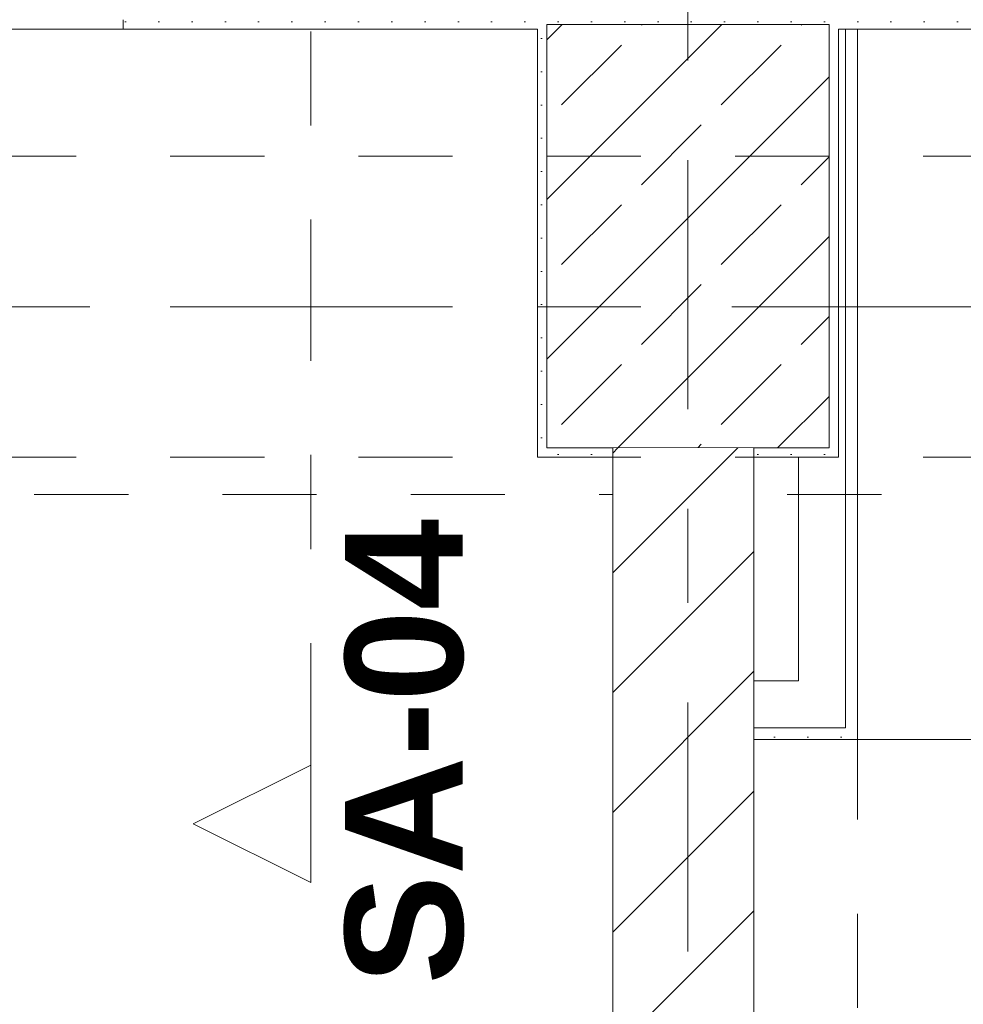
# Model space of a CAD drawing. Header units: metres. Extents: x -4 to 99, y -11 to 17.
# Tile 366 of 656: x 32.22 to 33.22, y 12.41 to 13.45. Entities that reach past the tile are written whole.
import ezdxf

# ---------------------------------------------------------------- set-up
doc = ezdxf.new("R2010")
doc.units = ezdxf.units.M
doc.header["$MEASUREMENT"] = 0
for name, pattern in [('Achse', [0.2, 0.1, -0.05, 0, -0.05]), ('Schnittlinie', [0.3, 0.15, -0.075, 0, -0.075]), ('Strichlinie doppelt', [0.546806, 0.264583, -0.105833, 0.070556, -0.105833]), ('Strichlinie eng', [0.115, 0.075, -0.04]), ('Untersicht', [0.1, 0.075, -0.025]), ('Wipeout_Contour', [1, 0, -1])]:
    doc.linetypes.add(name, pattern=pattern)
for name, color, linetype in [('152 - Bemaßung_ Beschriftung.Ausbau', 7, 'Continuous'), ('203 - Marker.Schnitt - Ausbaudetail SA', 7, 'Continuous'), ('451 - Universal.Achsen Raster', 7, 'Continuous'), ('604 - Struktur.Wand Aussen', 7, 'Continuous'), ('605 - Struktur.Wand Innen', 7, 'Continuous'), ('607 - Struktur.Stütze', 7, 'Continuous'), ('608 - Struktur.Träger', 7, 'Continuous'), ('650 - Abdeckung.Fußboden Aufbau', 7, 'Continuous'), ('Neubau_606 - Struktur.Wand Innen Ausbau', 7, 'Continuous'), ('Neubau_653 - Abdeckung.TB Verkofferung', 7, 'Continuous'), ('Neubau_701 - Einrichtung.Möbel', 7, 'Continuous')]:
    doc.layers.add(name, color=color, linetype=linetype)
doc.styles.add('ERSTELLTER_STIL_1', font='txt')
doc.styles.add('ERSTELLTER_STIL_2', font='txt')
doc.dimstyles.new('ERSTELLTER_STIL__2', dxfattribs={"dimtxt": 0.1, "dimasz": 0.0532, "dimexe": 0.18, "dimexo": 0.0625, "dimgap": 0, "dimtad": 1, "dimtih": 1, "dimtoh": 1, "dimzin": 0, "dimdsep": 46, "dimtxsty": 'ERSTELLTER_STIL_2', "dimblk": 'ARROWHEAD_2', "dimblk1": 'ARROWHEAD_2', "dimblk2": 'ARROWHEAD_2', "dimcen": 0.09, "dimse1": 1, "dimse2": 1, "dimclrd": 7, "dimclre": 7, "dimclrt": 7, "dimazin": 0, "dimtfac": 1, "dimtdec": 4, "dimtmove": 0, "dimatfit": 3, "dimfxl": 1, "dimtolj": 1, "dimtzin": 0, "dimarcsym": 0})
pattern_1 = [(45, (0, 0), (-0.01767767, 0.01767767), [0, -0.025])]

# ---------------------------------------------------------------- blocks, each defined once
blk = doc.blocks.new('*D277')
at = {"layer": '152 - Bemaßung_ Beschriftung.Ausbau', "color": 7, "linetype": 'Continuous', "lineweight": 5}
for p, q in [((29.4, 15.3025), (29.4, 15.4075)), ((32.85, 15.3025), (32.85, 15.4075)), ((29.4202, 15.39), (29.3798, 15.32)), ((32.8702, 15.39), (32.8298, 15.32)), ((29.4, 15.355), (32.85, 15.355))]:
    blk.add_line(p, q, dxfattribs=at)
at = {"layer": '152 - Bemaßung_ Beschriftung.Ausbau', "color": 7, "lineweight": 5, "char_height": 0.1, "attachment_point": 7, "style": 'ERSTELLTER_STIL_2'}
for s, insert in [('\\A1;{\\pql;\\fArial|b0|i0|c0|p38;3,45}', (30.9161, 15.375)), ('\\A1;{\\pql;\\fArial|b0|i0|c0|p38;15}', (32.678, 15.375))]:
    blk.add_mtext(s, dxfattribs=dict(at, insert=insert))
blk = doc.blocks.new('ARROWHEAD_2')
at = {"color": 0, "linetype": 'Continuous', "lineweight": 0}
for p, q in [((-0.378, -0.655), (0.378, 0.655)), ((0, 0), (-1, 0))]:
    blk.add_line(p, q, dxfattribs=at)
blk = doc.blocks.new('*D278')
at = {"layer": '152 - Bemaßung_ Beschriftung.Ausbau', "color": 7, "linetype": 'Continuous', "lineweight": 5}
for p, q in [((32.85, 15.3025), (32.85, 15.4075)), ((33, 15.3025), (33, 15.4075)), ((32.8702, 15.39), (32.8298, 15.32)), ((33.0202, 15.39), (32.9798, 15.32)), ((32.85, 15.355), (33, 15.355))]:
    blk.add_line(p, q, dxfattribs=at)
blk = doc.blocks.new('*D279')
at = {"layer": '152 - Bemaßung_ Beschriftung.Ausbau', "color": 7, "linetype": 'Continuous', "lineweight": 5}
for p, q in [((33, 15.3025), (33, 15.4075)), ((36.46, 15.3025), (36.46, 15.4075)), ((33.0202, 15.39), (32.9798, 15.32)), ((36.4802, 15.39), (36.4398, 15.32)), ((33, 15.355), (36.46, 15.355))]:
    blk.add_line(p, q, dxfattribs=at)
at = {"layer": '152 - Bemaßung_ Beschriftung.Ausbau', "color": 7, "lineweight": 5, "char_height": 0.1, "attachment_point": 7, "style": 'ERSTELLTER_STIL_2'}
for s, insert in [('\\A1;{\\pql;\\fArial|b0|i0|c0|p38;3,46}', (34.5211, 15.375)), ('\\A1;{\\pql;\\fArial|b0|i0|c0|p38;15}', (36.288, 15.375))]:
    blk.add_mtext(s, dxfattribs=dict(at, insert=insert))
blk = doc.blocks.new('*D316')
at = {"layer": '152 - Bemaßung_ Beschriftung.Ausbau', "color": 7, "linetype": 'Continuous', "lineweight": 5}
for p, q in [((29.48, 15.8025), (29.48, 15.9075)), ((32.78, 15.8025), (32.78, 15.9075)), ((29.5002, 15.89), (29.4598, 15.82)), ((32.8002, 15.89), (32.7598, 15.82)), ((29.48, 15.855), (32.78, 15.855))]:
    blk.add_line(p, q, dxfattribs=at)
at = {"layer": '152 - Bemaßung_ Beschriftung.Ausbau', "color": 7, "lineweight": 5, "insert": (30.997, 15.875), "char_height": 0.1, "attachment_point": 7, "style": 'ERSTELLTER_STIL_2'}
blk.add_mtext('\\A1;{\\pql;\\fArial|b0|i0|c0|p38;3,30}', dxfattribs=at)
blk = doc.blocks.new('*D317')
at = {"layer": '152 - Bemaßung_ Beschriftung.Ausbau', "color": 7, "linetype": 'Continuous', "lineweight": 5}
for p, q in [((32.78, 15.8025), (32.78, 15.9075)), ((33.08, 15.8025), (33.08, 15.9075)), ((32.8002, 15.89), (32.7598, 15.82)), ((33.1002, 15.89), (33.0598, 15.82)), ((32.78, 15.855), (33.08, 15.855))]:
    blk.add_line(p, q, dxfattribs=at)
at = {"layer": '152 - Bemaßung_ Beschriftung.Ausbau', "color": 7, "lineweight": 5, "insert": (32.8541, 15.875), "char_height": 0.1, "attachment_point": 7, "style": 'ERSTELLTER_STIL_2'}
blk.add_mtext('\\A1;{\\pql;\\fArial|b0|i0|c0|p38;30}', dxfattribs=at)
blk = doc.blocks.new('*D318')
at = {"layer": '152 - Bemaßung_ Beschriftung.Ausbau', "color": 7, "linetype": 'Continuous', "lineweight": 5}
for p, q in [((33.08, 15.8025), (33.08, 15.9075)), ((36.38, 15.8025), (36.38, 15.9075)), ((33.1002, 15.89), (33.0598, 15.82)), ((36.4002, 15.89), (36.3598, 15.82)), ((33.08, 15.855), (36.38, 15.855))]:
    blk.add_line(p, q, dxfattribs=at)
at = {"layer": '152 - Bemaßung_ Beschriftung.Ausbau', "color": 7, "lineweight": 5, "insert": (34.597, 15.875), "char_height": 0.1, "attachment_point": 7, "style": 'ERSTELLTER_STIL_2'}
blk.add_mtext('\\A1;{\\pql;\\fArial|b0|i0|c0|p38;3,30}', dxfattribs=at)

msp = doc.modelspace()

# ---------------------------------------------------------------- hatches: boundary and pattern name
at = {"layer": '604 - Struktur.Wand Aussen', "linetype": 'Continuous', "lineweight": 0, "true_color": 0x000000}
h = msp.add_hatch(dxfattribs=at)
h.set_pattern_fill('Gips_0001', color=18, style=0, pattern_type=2)
h.set_pattern_definition(pattern_1)
h.paths.add_polyline_path([(32.34, 13.445), (32.34, 13.505), (32.33, 13.505), (32.33, 13.445)])
h = msp.add_hatch(dxfattribs=at)
h.set_pattern_fill('Gips_0001', color=18, style=0, pattern_type=2)
h.set_pattern_definition(pattern_1)
h.paths.add_polyline_path([(32.34, 13.445), (32.77, 13.445), (32.77, 13.455), (32.34, 13.455)])
h = msp.add_hatch(dxfattribs=at)
h.set_pattern_fill('Gips_0001', color=18, style=0, pattern_type=2)
h.set_pattern_definition(pattern_1)
h.paths.add_polyline_path([(33.09, 13.455), (33.09, 13.445), (33.54, 13.445), (33.54, 13.455)])
at = {"layer": '607 - Struktur.Stütze', "linetype": 'Continuous', "lineweight": 0, "true_color": 0x000000}
h = msp.add_hatch(dxfattribs=at)
h.set_pattern_fill('Gips_0001', color=18, style=0, pattern_type=2)
h.set_pattern_definition(pattern_1)
h.paths.add_polyline_path([(32.77, 13.445), (32.78, 13.445), (32.78, 13.45), (33.08, 13.45), (33.08, 13.445), (33.09, 13.445), (33.09, 13.455), (32.77, 13.455)])
h = msp.add_hatch(dxfattribs=at)
h.set_pattern_fill('Gips_0001', color=18, style=0, pattern_type=2)
h.set_pattern_definition(pattern_1)
h.paths.add_polyline_path([(32.77, 13.445), (32.77, 12.99), (32.85, 12.99), (32.85, 13), (32.78, 13), (32.78, 13.445)])
h = msp.add_hatch(dxfattribs=at)
h.set_pattern_fill('Beton__Stahlbeton_0001', color=18, style=0, pattern_type=2)
h.set_pattern_definition([(45, (0, 0), (-0.0848528, 0.0848528), []), (45, (-0.04243, 0.04243), (-0.0848528, 0.0848528), [0.09, -0.03])])
h.paths.add_polyline_path([(32.78, 13), (33.08, 13), (33.08, 13.45), (32.78, 13.45)])
h = msp.add_hatch(dxfattribs=at)
h.set_pattern_fill('Gips_0001', color=18, style=0, pattern_type=2)
h.set_pattern_definition(pattern_1)
h.paths.add_polyline_path([(33.08, 13), (33, 13), (33, 12.99), (33.09, 12.99), (33.09, 13.445), (33.08, 13.445)])
at = {"layer": 'Neubau_606 - Struktur.Wand Innen Ausbau', "linetype": 'Continuous', "lineweight": 0, "true_color": 0x000000}
h = msp.add_hatch(dxfattribs=at)
h.set_pattern_fill('Gips_0001', color=18, style=0, pattern_type=2)
h.set_pattern_definition(pattern_1)
h.paths.add_polyline_path([(33.11, 12.7025), (33.11, 13.445), (33.0975, 13.445), (33.0975, 12.7025)])
h = msp.add_hatch(dxfattribs=at)
h.set_pattern_fill('Gips_0001', color=18, style=0, pattern_type=2)
h.set_pattern_definition(pattern_1)
h.paths.add_polyline_path([(33.0975, 12.7025), (33.0975, 12.69), (33.11, 12.69)])
h = msp.add_hatch(dxfattribs=at)
h.set_pattern_fill('Gips_0001', color=18, style=0, pattern_type=2)
h.set_pattern_definition(pattern_1)
h.paths.add_polyline_path([(33.0975, 12.7025), (33.11, 12.69), (33.11, 12.7025)])

# ---------------------------------------------------------------- linework, layer by layer
at = {"layer": '203 - Marker.Schnitt - Ausbaudetail SA', "color": 7, "linetype": 'Schnittlinie', "lineweight": 13}
msp.add_line((32.5292, 14.1425), (32.5292, 12.663), dxfattribs=at)
at = {"layer": '451 - Universal.Achsen Raster', "color": 160, "linetype": 'Strichlinie doppelt', "lineweight": 9, "true_color": 0x3232ff}
msp.add_line((64.935, 13.15), (-3.175, 13.15), dxfattribs=at)
at = {"layer": '604 - Struktur.Wand Aussen', "color": 7, "linetype": 'Continuous', "lineweight": 9}
msp.add_line((32.33, 13.445), (29.95, 13.445), dxfattribs=at)
at = {"layer": '604 - Struktur.Wand Aussen', "color": 7, "linetype": 'Strichlinie eng', "lineweight": 9}
msp.add_line((32.33, 13.445), (29.95, 13.445), dxfattribs=at)
at = {"layer": '604 - Struktur.Wand Aussen', "color": 7, "linetype": 'Continuous', "lineweight": 5}
for p in [(32.33, 13.455), (32.33, 13.455), (32.34, 13.445)]:
    msp.add_line(p, (32.33, 13.445), dxfattribs=at)
at = {"layer": '604 - Struktur.Wand Aussen', "color": 7, "linetype": 'Continuous', "lineweight": 5, "flags": 128}
for points in [[(32.34, 13.445), (32.77, 13.445)], [(33.09, 13.445), (33.54, 13.445)]]:
    msp.add_lwpolyline(points, dxfattribs=at)
at = {"layer": '604 - Struktur.Wand Aussen', "color": 7, "linetype": 'Continuous', "lineweight": 9}
msp.add_point((32.33, 13.445), dxfattribs=at)
at = {"layer": '607 - Struktur.Stütze', "color": 7, "linetype": 'Continuous', "lineweight": 5, "flags": 128}
for points in [[(32.77, 13.445), (32.77, 12.99), (32.85, 12.99)], [(33, 12.99), (33.09, 12.99), (33.09, 13.445)]]:
    msp.add_lwpolyline(points, dxfattribs=at)
at = {"layer": '607 - Struktur.Stütze', "color": 7, "linetype": 'Continuous', "lineweight": 13, "flags": 128}
msp.add_lwpolyline([(32.78, 13), (33.08, 13), (33.08, 13.45), (32.78, 13.45)], close=True, dxfattribs=at)
at = {"layer": '608 - Struktur.Träger', "color": 7, "linetype": 'Untersicht', "lineweight": 13}
msp.add_line((14.78, 13.31), (47.48, 13.31), dxfattribs=at)
at = {"layer": '608 - Struktur.Träger', "color": 7, "linetype": 'Achse', "lineweight": 9}
msp.add_line((14.78, 13.15), (47.48, 13.15), dxfattribs=at)
at = {"layer": '650 - Abdeckung.Fußboden Aufbau', "color": 7, "linetype": 'Continuous', "lineweight": 13, "flags": 128}
for points in [[(29.4, 8.25), (29.49, 8.25), (32.77, 8.25), (32.77, 8.51), (32.85, 8.51), (32.85, 12.99), (32.77, 12.99), (32.77, 13.445), (29.49, 13.445), (29.49, 12.99), (29.4, 12.99), (29.4, 10.78)], [(36.46, 8.255), (36.46, 12.99), (36.37, 12.99), (36.37, 13.445), (33.09, 13.445), (33.09, 12.99), (33, 12.99), (33, 9.205)]]:
    msp.add_lwpolyline(points, dxfattribs=at)
at = {"layer": 'Neubau_606 - Struktur.Wand Innen Ausbau', "color": 1, "linetype": 'Continuous', "lineweight": 5}
for p, q in [((33.0975, 12.7525), (33.0975, 13.445)), ((33.0975, 12.7025), (33.0975, 12.7525)), ((33.0475, 12.7025), (33.0975, 12.7025)), ((33.0475, 12.7025), (33.0975, 12.7025))]:
    msp.add_line(p, q, dxfattribs=at)
at = {"layer": 'Neubau_606 - Struktur.Wand Innen Ausbau', "color": 1, "linetype": 'Continuous', "lineweight": 5, "flags": 128}
for points in [[(33.11, 12.69), (33.11, 13.445)], [(33.0475, 12.99), (33.0475, 12.7525)], [(33.11, 12.69), (33.0975, 12.69)]]:
    msp.add_lwpolyline(points, dxfattribs=at)
at = {"layer": 'Neubau_653 - Abdeckung.TB Verkofferung', "color": 1, "linetype": 'Untersicht', "lineweight": 9}
for p, q in [((22.0355, 12.9505), (47.24, 12.9505)), ((33.11, 9.205), (33.11, 12.69))]:
    msp.add_line(p, q, dxfattribs=at)
at = {"layer": 'Neubau_701 - Einrichtung.Möbel', "color": 1, "linetype": 'Continuous', "lineweight": 5, "flags": 128}
msp.add_lwpolyline([(33, 10.69), (33, 12.69), (33.8, 12.69), (33.8, 11.49), (35.2, 11.49), (35.2, 10.69)], close=True, dxfattribs=at)

# ---------------------------------------------------------------- texts
at = {"layer": '203 - Marker.Schnitt - Ausbaudetail SA', "color": 7, "lineweight": 13, "insert": (32.6925, 12.9246), "char_height": 0.125, "attachment_point": 9, "rotation": 90, "style": 'ERSTELLTER_STIL_1'}
msp.add_mtext('\\A1;{\\pqr;\\pt0;\\fArial|b1|i0|c0|p38;SA-04}', dxfattribs=at)

# ---------------------------------------------------------------- dimensions: what is measured, and where the dimension line sits
at = {"layer": '152 - Bemaßung_ Beschriftung.Ausbau', "color": 7, "linetype": 'Continuous', "lineweight": 5}
for base, p1, p2, picture, middle in [((32.78, 15.855), (29.48, 13), (32.78, 13), '*D316', (31.1268, 15.925)), ((36.38, 15.855), (33.08, 13), (36.38, 13), '*D318', (34.7268, 15.925))]:
    dim = msp.add_linear_dim(base=base, p1=p1, p2=p2, dimstyle='ERSTELLTER_STIL__2', dxfattribs=at)
    dim.commit()
    dim.dimension.update_dxf_attribs({"geometry": picture, "text_midpoint": middle, "dimtype": 160})

# ---------------------------------------------------------------- next in the draw order: wipeouts: each hides what was drawn before it
at = {"color": 254, "linetype": 'Wipeout_Contour', "lineweight": 0, "ltscale": 104.07632}
msp.add_wipeout([(32.5292, 12.538), (32.5292, 12.663), (32.4042, 12.6005)], dxfattribs=at).dxf.layer = '203 - Marker.Schnitt - Ausbaudetail SA'
at = {"color": 254, "linetype": 'Wipeout_Contour', "lineweight": 0, "ltscale": 138.832171}
msp.add_wipeout([(32.85, 13), (32.85, 8.6), (33, 8.6), (33, 13)], dxfattribs=at).dxf.layer = '605 - Struktur.Wand Innen'

# ---------------------------------------------------------------- next in the draw order: hatches: boundary and pattern name
at = {"layer": '605 - Struktur.Wand Innen', "linetype": 'Continuous', "lineweight": 0, "true_color": 0x000000}
h = msp.add_hatch(dxfattribs=at)
h.set_pattern_fill('MW_Ziegel_0001', color=18, style=0, pattern_type=2)
h.set_pattern_definition([(45, (0, 0), (-0.0636396, 0.0636396), [])])
h.paths.add_polyline_path([(32.85, 13), (32.85, 8.6), (33, 8.6), (33, 13)])
at = {"layer": 'Neubau_606 - Struktur.Wand Innen Ausbau', "linetype": 'Continuous', "lineweight": 0, "true_color": 0x000000}
h = msp.add_hatch(dxfattribs=at)
h.set_pattern_fill('Gips_0001', color=18, style=0, pattern_type=2)
h.set_pattern_definition(pattern_1)
h.paths.add_polyline_path([(33.0975, 12.7025), (33, 12.7025), (33, 12.69), (33.0975, 12.69)])

# ---------------------------------------------------------------- next in the draw order: linework, layer by layer
at = {"layer": '203 - Marker.Schnitt - Ausbaudetail SA', "color": 7, "linetype": 'Continuous', "lineweight": 13, "flags": 128}
msp.add_lwpolyline([(32.5292, 12.538), (32.5292, 12.663), (32.4042, 12.6005)], close=True, dxfattribs=at)
at = {"layer": '451 - Universal.Achsen Raster', "color": 160, "linetype": 'Strichlinie doppelt', "lineweight": 9, "true_color": 0x3232ff}
msp.add_line((32.93, -10.585), (32.93, 16.355), dxfattribs=at)
at = {"layer": '605 - Struktur.Wand Innen', "color": 7, "linetype": 'Continuous', "lineweight": 18, "flags": 128}
for points in [[(32.85, 13), (32.85, 8.6)], [(33, 8.6), (33, 13)]]:
    msp.add_lwpolyline(points, dxfattribs=at)
at = {"layer": '608 - Struktur.Träger', "color": 7, "linetype": 'Untersicht', "lineweight": 13}
msp.add_line((14.78, 12.99), (47.48, 12.99), dxfattribs=at)
at = {"layer": 'Neubau_606 - Struktur.Wand Innen Ausbau', "color": 1, "linetype": 'Continuous', "lineweight": 5}
for p, q in [((33, 12.7525), (33, 12.7025)), ((33, 12.7025), (33, 12.69)), ((33, 12.7025), (33.0475, 12.7025))]:
    msp.add_line(p, q, dxfattribs=at)
at = {"layer": 'Neubau_606 - Struktur.Wand Innen Ausbau', "color": 1, "linetype": 'Continuous', "lineweight": 5, "flags": 128}
for points in [[(32.85, 12.7025), (32.85, 12.7525)], [(33.0475, 12.7525), (33, 12.7525)], [(32.85, 12.69), (32.85, 12.7025)], [(33, 12.69), (33.0975, 12.69)]]:
    msp.add_lwpolyline(points, dxfattribs=at)
at = {"layer": 'Neubau_653 - Abdeckung.TB Verkofferung', "color": 1, "linetype": 'Untersicht', "lineweight": 9}
for p in [(33, 9.205), (33.11, 12.69)]:
    msp.add_line(p, (33, 12.69), dxfattribs=at)

# ---------------------------------------------------------------- next in the draw order: dimensions: what is measured, and where the dimension line sits
at = {"layer": '152 - Bemaßung_ Beschriftung.Ausbau', "color": 7, "linetype": 'Continuous', "lineweight": 5}
for base, p1, p2, picture, middle in [((33.08, 15.855), (32.78, 13), (33.08, 13), '*D317', (32.9303, 15.925)), ((32.85, 15.355), (29.4, 10.625), (32.85, 10.75), '*D277', (31.046, 15.425)), ((36.46, 15.355), (33, 10.75), (36.46, 10.6275), '*D279', (34.651, 15.425)), ((33, 15.355), (32.85, 10.75), (33, 10.75), '*D278', (32.7543, 15.425))]:
    dim = msp.add_linear_dim(base=base, p1=p1, p2=p2, dimstyle='ERSTELLTER_STIL__2', dxfattribs=at)
    dim.commit()
    dim.dimension.update_dxf_attribs({"geometry": picture, "text_midpoint": middle, "dimtype": 160})

doc.saveas('drawing.dxf')
